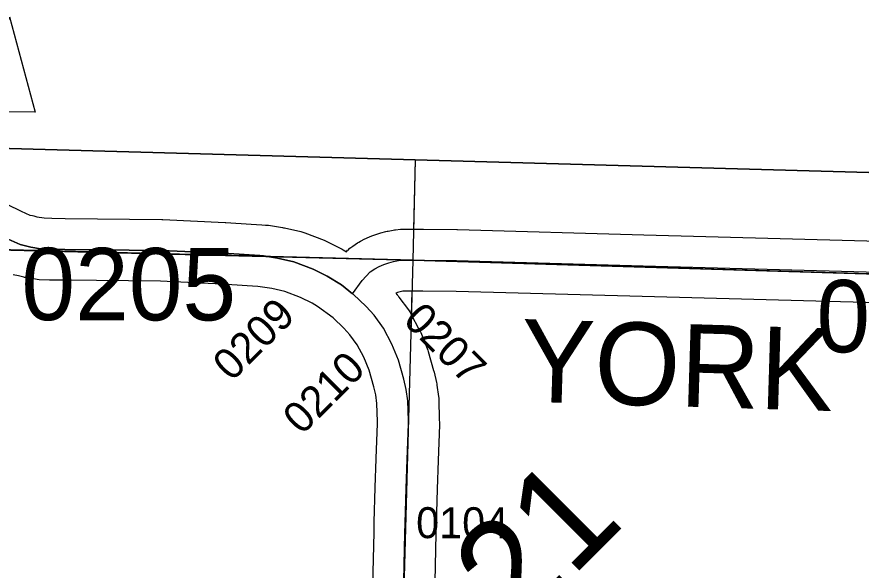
# Model space of a CAD drawing. Extents: x -132.8 to -73.3, y -60 to -26.
# Drawn here: x -116.846 to -116.027, y -32.824 to -32.288 of the extents above; entities that cross this region are included whole.
import ezdxf

# ---------------------------------------------------------------- set-up
doc = ezdxf.new("R2010")
doc.units = 0
for name, color, linetype in [('tdCoClipBndry', 7, 'Continuous'), ('tdCoCoBndry', 7, 'Continuous'), ('tdCoDirctArrow', 7, 'Continuous'), ('tdCoSecRdNmbr', 7, 'Continuous'), ('tdCoSecRdTxt', 7, 'Continuous'), ('tdCoSecRteBand', 7, 'Continuous'), ('tdCoSecRteCL', 7, 'Continuous'), ('tdCoSectLine', 7, 'Continuous'), ('tdCoSectLinePart', 7, 'Continuous'), ('tdCoSurfAsphalt', 7, 'Continuous'), ('tdCoSurfConc', 7, 'Continuous'), ('tdCoSurfGravel', 7, 'Continuous'), ('tdCoTwpBndryShd', 7, 'Continuous'), ('tdStHwyIntRefPost1', 7, 'Continuous')]:
    doc.layers.add(name, color=color, linetype=linetype)

msp = doc.modelspace()

# ---------------------------------------------------------------- linework, layer by layer
at = {"layer": 'tdCoClipBndry'}
msp.add_lwpolyline([(-120.45054, -32.30554), (-117.45595, -32.3982), (-111.51989, -32.56401), (-109.52629, -32.62404), (-105.59923, -32.71389)], dxfattribs=at)
at = {"layer": 'tdCoCoBndry'}
for p, q in [((-116.46129, -32.52333), (-117.45851, -32.49812)), ((-117.45851, -32.49812), (-116.46129, -32.52333)), ((-115.46464, -32.55331), (-116.46129, -32.52333)), ((-116.46129, -32.52333), (-115.46464, -32.55331))]:
    msp.add_line(p, q, dxfattribs=at)
for points in [[(-105.59923, -32.71389), (-109.52629, -32.62404), (-111.51989, -32.56401), (-117.45595, -32.3982), (-120.45054, -32.30554)], [(-118.4546, -32.46613), (-117.45889, -32.49812), (-116.46167, -32.52333), (-115.46502, -32.55331), (-114.50736, -32.58122), (-113.51037, -32.60943), (-112.5172, -32.63567), (-111.52268, -32.66393), (-110.5246, -32.69268), (-109.52894, -32.72397), (-108.59017, -32.74782), (-107.59133, -32.76596), (-106.59952, -32.79174), (-105.60152, -32.81383)], [(-118.45422, -32.46613), (-117.45851, -32.49812), (-116.46129, -32.52333), (-115.46464, -32.55331), (-114.50699, -32.58122), (-113.50999, -32.60943), (-112.51682, -32.63567), (-111.5223, -32.66393), (-110.52422, -32.69268), (-109.52856, -32.72397), (-108.58979, -32.74782), (-107.59095, -32.76596), (-106.59914, -32.79174), (-105.60114, -32.81383)], [(-118.45422, -32.46613), (-117.45851, -32.49812), (-116.46129, -32.52333), (-115.46464, -32.55331), (-114.50699, -32.58122), (-113.50999, -32.60943), (-112.51682, -32.63567), (-111.5223, -32.66393), (-110.52422, -32.69268), (-109.52856, -32.72397), (-108.58979, -32.74782), (-107.59095, -32.76596), (-106.59914, -32.79174), (-105.60114, -32.81383)]]:
    msp.add_lwpolyline(points, dxfattribs=at)
at = {"layer": 'tdCoDirctArrow'}
msp.add_lwpolyline([(-116.88196, -32.37957), (-116.85313, -32.28759), (-116.82806, -32.37995)], close=True, dxfattribs=at)
at = {"layer": 'tdCoSecRteBand'}
for points in [[(-116.85549, -32.46905), (-116.84169, -32.47586), (-116.83324, -32.47958), (-116.83079, -32.48015), (-116.82938, -32.48047), (-116.82643, -32.48116), (-116.81953, -32.48236), (-116.81209, -32.48269), (-116.79906, -32.48283), (-116.70538, -32.48382), (-116.70483, -32.48382), (-116.70428, -32.48385), (-116.64388, -32.48672), (-116.64362, -32.48673), (-116.64337, -32.48675), (-116.61868, -32.48834), (-116.60838, -32.489), (-116.60466, -32.48924), (-116.60328, -32.48933), (-116.60191, -32.48955), (-116.58834, -32.49169), (-116.58734, -32.49185), (-116.58634, -32.49208), (-116.57055, -32.49569), (-116.56852, -32.49615), (-116.56657, -32.49689), (-116.54804, -32.50394), (-116.54661, -32.50448), (-116.54525, -32.50517), (-116.53165, -32.51199), (-116.53058, -32.51253), (-116.52956, -32.51315), (-116.5263, -32.51513), (-116.52519, -32.51372), (-116.52503, -32.51384), (-116.52304, -32.51166), (-116.51999, -32.50963), (-116.51555, -32.50667), (-116.51418, -32.50575), (-116.51272, -32.505), (-116.50834, -32.50273), (-116.50734, -32.5022), (-116.5063, -32.50176), (-116.50176, -32.49983), (-116.50072, -32.49938), (-116.49965, -32.49902), (-116.49498, -32.49743), (-116.49391, -32.49707), (-116.49281, -32.49679), (-116.48804, -32.49556), (-116.48694, -32.49527), (-116.48583, -32.49507), (-116.48097, -32.49421), (-116.47986, -32.49401), (-116.47873, -32.49389), (-116.47382, -32.4934), (-116.47217, -32.49323), (-116.47051, -32.49324), (-116.4515, -32.49343), (-116.41921, -32.49374), (-116.41895, -32.49374), (-116.41868, -32.49375), (-116.23793, -32.49868), (-115.96149, -32.50608)], [(-116.50133, -32.86405), (-116.49954, -32.78711), (-116.49954, -32.78703), (-116.49954, -32.78695), (-116.49926, -32.77726), (-116.4983, -32.74356), (-116.4983, -32.74354), (-116.4983, -32.74352), (-116.49747, -32.71567), (-116.49746, -32.71556), (-116.49746, -32.71545), (-116.49621, -32.68167), (-116.49627, -32.67952), (-116.49675, -32.66212), (-116.49789, -32.65392), (-116.49969, -32.64593), (-116.50429, -32.63005), (-116.50938, -32.61743), (-116.51584, -32.60526), (-116.52288, -32.59568), (-116.52878, -32.58908), (-116.53918, -32.5792), (-116.55431, -32.56831), (-116.55965, -32.56508), (-116.5708, -32.55947), (-116.58595, -32.55371), (-116.59871, -32.5508), (-116.60991, -32.54903), (-116.61225, -32.54888), (-116.62254, -32.54821), (-116.64698, -32.54664), (-116.70657, -32.54381), (-116.79969, -32.54282), (-116.81323, -32.54268), (-116.81374, -32.54268), (-116.81425, -32.54265), (-116.82411, -32.54222), (-116.82602, -32.54213), (-116.82791, -32.5418), (-116.83753, -32.54013), (-116.83836, -32.53999), (-116.83918, -32.5398), (-116.84296, -32.53892), (-116.84437, -32.53859), (-116.84955, -32.53739)], [(-115.96309, -32.56606), (-116.23954, -32.55866), (-116.23955, -32.55866), (-116.23955, -32.55866), (-116.42005, -32.55373), (-116.45208, -32.55342), (-116.46942, -32.55326), (-116.47154, -32.55347), (-116.47417, -32.55394), (-116.47675, -32.55461), (-116.47856, -32.55522), (-116.47721, -32.55674), (-116.47624, -32.55782), (-116.47537, -32.559), (-116.46618, -32.57152), (-116.46489, -32.57328), (-116.46387, -32.5752), (-116.45565, -32.59068), (-116.45491, -32.59207), (-116.45433, -32.59353), (-116.44808, -32.60902), (-116.44751, -32.61043), (-116.44709, -32.61189), (-116.44181, -32.6301), (-116.44156, -32.63097), (-116.44136, -32.63186), (-116.43908, -32.64195), (-116.43881, -32.64317), (-116.43864, -32.64442), (-116.4371, -32.6555), (-116.43687, -32.65714), (-116.43682, -32.65879), (-116.43629, -32.67785), (-116.43621, -32.68097), (-116.43618, -32.68194), (-116.43622, -32.68291), (-116.4375, -32.71757), (-116.43833, -32.74529), (-116.43929, -32.77897), (-116.43956, -32.78858), (-116.44135, -32.86565)]]:
    msp.add_lwpolyline(points, dxfattribs=at)
at = {"layer": 'tdCoSecRteCL'}
for points in [[(-116.90185, -32.47497), (-116.89319, -32.48133), (-116.88107, -32.4894), (-116.8692, -32.49574), (-116.85437, -32.50305), (-116.84276, -32.50817), (-116.83758, -32.50937), (-116.83617, -32.5097), (-116.8324, -32.51057), (-116.82278, -32.51224), (-116.81292, -32.51268), (-116.79938, -32.51283), (-116.7057, -32.51381), (-116.6453, -32.51668), (-116.62061, -32.51828), (-116.61032, -32.51894), (-116.60659, -32.51918), (-116.59303, -32.52132), (-116.57723, -32.52493), (-116.55871, -32.53198), (-116.54512, -32.5388), (-116.53102, -32.54735), (-116.52027, -32.55586)], [(-116.52027, -32.55586), (-116.51099, -32.54297), (-116.50335, -32.53459), (-116.49891, -32.53163), (-116.49453, -32.52936), (-116.48999, -32.52742), (-116.48533, -32.52584), (-116.48055, -32.52461), (-116.4757, -32.52374), (-116.47079, -32.52324), (-116.45179, -32.52343), (-116.4195, -32.52374), (-116.23874, -32.52867), (-115.96229, -32.53607), (-115.82419, -32.53977), (-115.73295, -32.54272), (-115.71248, -32.54519), (-115.68831, -32.54741), (-115.67475, -32.5484), (-115.64318, -32.54889), (-115.48042, -32.55185), (-115.46464, -32.55331)], [(-116.47134, -32.86495), (-116.46955, -32.7878), (-116.46927, -32.77811), (-116.46831, -32.74442), (-116.46748, -32.71656), (-116.4662, -32.68181), (-116.46628, -32.67869), (-116.46681, -32.65963), (-116.46835, -32.64855), (-116.47063, -32.63845), (-116.4759, -32.62024), (-116.48215, -32.60475), (-116.49037, -32.58927), (-116.49956, -32.57675), (-116.50724, -32.56817), (-116.51988, -32.55616), (-116.52027, -32.55586)]]:
    msp.add_lwpolyline(points, dxfattribs=at)
at = {"layer": 'tdCoSectLine'}
for points in [[(-116.46167, -32.52333), (-116.45948, -32.42603)], [(-117.45889, -32.49812), (-116.46167, -32.52333)], [(-116.48849, -33.53154), (-116.47417, -32.97586), (-116.47361, -32.96028), (-116.46167, -32.52333)], [(-116.46167, -32.52333), (-115.46502, -32.55331)]]:
    msp.add_lwpolyline(points, dxfattribs=at)
at = {"layer": 'tdCoSectLinePart'}
for points in [[(-116.461, -32.49339), (-116.45948, -32.42603)], [(-116.46314, -32.57732), (-116.46249, -32.55331)]]:
    msp.add_lwpolyline(points, dxfattribs=at)
at = {"layer": 'tdCoSurfAsphalt'}
msp.add_lwpolyline([(-116.46927, -32.77811), (-116.46831, -32.74442), (-116.46748, -32.71656), (-116.4662, -32.68181), (-116.46628, -32.67869), (-116.46681, -32.65963), (-116.46835, -32.64855), (-116.47063, -32.63845), (-116.4759, -32.62024), (-116.48215, -32.60475), (-116.49037, -32.58927), (-116.49956, -32.57675), (-116.50724, -32.56817), (-116.51988, -32.55616), (-116.52027, -32.55586), (-116.53102, -32.54735), (-116.54512, -32.5388), (-116.55871, -32.53198), (-116.57723, -32.52493), (-116.59303, -32.52132), (-116.60659, -32.51918), (-116.61032, -32.51894), (-116.62061, -32.51828), (-116.6453, -32.51668), (-116.7057, -32.51381), (-116.79938, -32.51283), (-116.81292, -32.51268), (-116.82278, -32.51224), (-116.8324, -32.51057), (-116.83617, -32.5097), (-116.83758, -32.50937), (-116.84276, -32.50817), (-116.85437, -32.50305)], dxfattribs=at)
at = {"layer": 'tdCoSurfConc'}
msp.add_lwpolyline([(-116.49712, -33.83979), (-116.49194, -33.66001), (-116.48811, -33.53154), (-116.48676, -33.4864), (-116.48233, -33.29158), (-116.4806, -33.14105), (-116.4806, -33.14028), (-116.47804, -33.06357), (-116.47798, -33.06191), (-116.4775, -33.04753), (-116.47743, -33.04543), (-116.47494, -32.97087), (-116.47373, -32.92918), (-116.47134, -32.86495), (-116.46955, -32.7878), (-116.46927, -32.77811)], dxfattribs=at)
at = {"layer": 'tdCoSurfGravel'}
for points in [[(-116.52027, -32.55586), (-116.51099, -32.54297), (-116.50335, -32.53459), (-116.49891, -32.53163), (-116.49453, -32.52936), (-116.48999, -32.52742), (-116.48533, -32.52584), (-116.48055, -32.52461), (-116.4757, -32.52374), (-116.47079, -32.52324), (-116.45179, -32.52343)], [(-116.45179, -32.52343), (-116.4195, -32.52374), (-116.23874, -32.52867), (-115.96229, -32.53607), (-115.82419, -32.53977), (-115.73295, -32.54272), (-115.71248, -32.54519), (-115.68831, -32.54741), (-115.67475, -32.5484), (-115.64318, -32.54889), (-115.48042, -32.55185), (-115.46464, -32.55331)]]:
    msp.add_lwpolyline(points, dxfattribs=at)
at = {"layer": 'tdCoTwpBndryShd'}
msp.add_lwpolyline([(-118.4546, -32.46613), (-117.45889, -32.49812), (-116.46167, -32.52333), (-115.46502, -32.55331), (-114.50736, -32.58122), (-113.51037, -32.60943), (-112.5172, -32.63567), (-111.52268, -32.66393), (-110.5246, -32.69268), (-109.52894, -32.72397), (-108.59017, -32.74782), (-107.59133, -32.76596), (-106.59952, -32.79174), (-105.60152, -32.81383)], dxfattribs=at)

# ---------------------------------------------------------------- texts
at = {"layer": 'tdCoSecRdNmbr'}
for s, height, rotation, p in [('0205', 0.07, 359.91219, (-116.84153, -32.58136)), ('0101', 0.07, 359.91275, (-116.07066, -32.61252)), ('0209', 0.03, 44.91229, (-116.6375, -32.64173)), ('0207', 0.03, 314.91234, (-116.47256, -32.58284)), ('0210', 0.03, 44.91245, (-116.56955, -32.6935)), ('0104', 0.03, 359.91246, (-116.45875, -32.79264))]:
    msp.add_text(s, height=height, rotation=rotation, dxfattribs=at).set_placement(p)
at = {"layer": 'tdCoSecRdTxt'}
msp.add_text('YORK RD', height=0.08, rotation=358.23969, dxfattribs=at).set_placement((-116.35828, -32.66025))
at = {"layer": 'tdStHwyIntRefPost1'}
msp.add_text('‒‒‒‒21', height=0.1, rotation=45, dxfattribs=at).set_placement((-116.57067, -33.09425))

doc.saveas('drawing.dxf')
